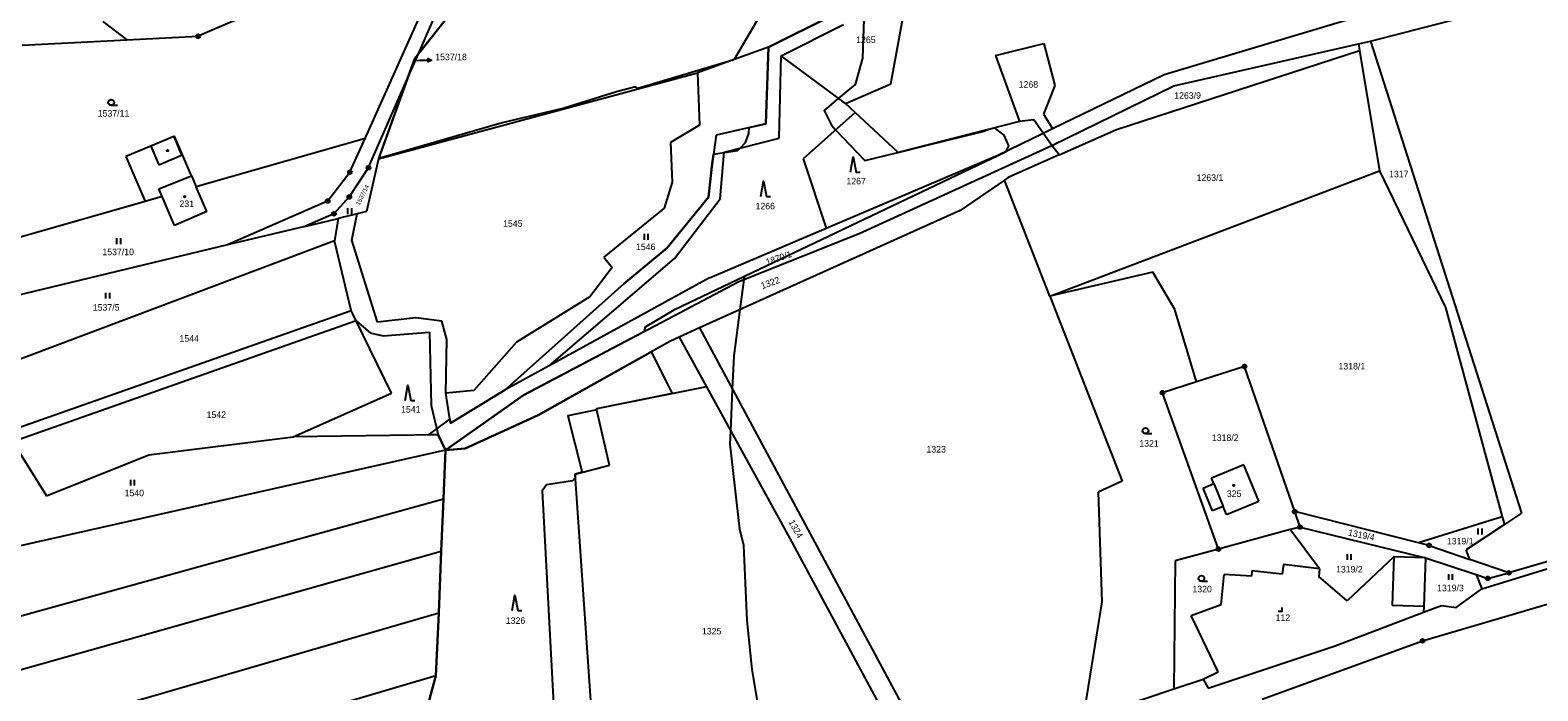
# Model space of a CAD drawing. Extents: x -445050 to -440454, y -1134563 to -1129741.
# Drawn here: x -442298.6 to -441906.2, y -1132475.8 to -1132304 of the extents above; entities that cross this region are included whole.
import ezdxf

# ---------------------------------------------------------------- set-up
doc = ezdxf.new("R2010")
doc.units = 0
for name, color, linetype in [('Vrstva 1', 7, 'Continuous'), ('Vrstva 16', 7, 'Continuous'), ('Vrstva 18', 7, 'Continuous'), ('Vrstva 19', 7, 'Continuous'), ('Vrstva 24', 7, 'Continuous'), ('Vrstva 25', 7, 'Continuous'), ('Vrstva 3', 7, 'Continuous'), ('Vrstva 37', 7, 'Continuous'), ('Vrstva 4', 7, 'Continuous'), ('Vrstva 52', 7, 'Continuous'), ('Vrstva 6', 7, 'Continuous')]:
    doc.layers.add(name, color=color, linetype=linetype)

msp = doc.modelspace()

# ---------------------------------------------------------------- linework, layer by layer
at = {"layer": 'Vrstva 1'}
for points in [[(-442209.85, -1132286.2), (-442254.86, -1132305.55)], [(-442211.4, -1132332.11), (-442195.63, -1132297.1)], [(-442106.83, -1132297.15), (-442115.37, -1132311.62)], [(-442197.5, -1132310.13), (-442192.52, -1132298.8)], [(-442188.9, -1132299.28), (-442197.5, -1132310.13)], [(-442089.68, -1132300.03), (-442106.41, -1132308.36)], [(-442074.56, -1132317.95), (-442071.47, -1132300.93)], [(-442279.69, -1132301.74), (-442273.41, -1132306.48)], [(-442273.41, -1132306.48), (-442254.86, -1132305.55)], [(-442103.13, -1132310.63), (-442086.89, -1132302.49)], [(-442300.66, -1132307.88), (-442273.41, -1132306.48)], [(-442106.41, -1132308.36), (-442115.37, -1132311.62)], [(-442106.41, -1132308.36), (-442107.06, -1132328.34)], [(-442200.33, -1132316.57), (-442197.5, -1132310.13)], [(-442198.44, -1132311.31), (-442200.33, -1132316.57)], [(-442197.5, -1132310.13), (-442198.44, -1132311.31)], [(-442115.37, -1132311.62), (-442124.84, -1132315.06)], [(-442103.61, -1132332.02), (-442103.13, -1132310.63)], [(-442210.52, -1132339.72), (-442200.33, -1132316.57)], [(-442207.88, -1132337.45), (-442124.84, -1132315.06)], [(-442200.33, -1132316.57), (-442207.88, -1132337.45)], [(-442124.84, -1132315.06), (-442124.4, -1132328.68)], [(-442086.35, -1132323.01), (-442074.56, -1132317.95)], [(-442083.84, -1132325.36), (-442086.35, -1132323.01)], [(-442124.4, -1132328.68), (-442131.87, -1132333.15)], [(-442107.06, -1132328.34), (-442120, -1132331.27)], [(-442072.69, -1132335.79), (-442083.84, -1132325.36)], [(-442041.07, -1132327.7), (-442072.69, -1132335.79)], [(-442037.38, -1132327.3), (-442041.07, -1132327.7)], [(-442034.9, -1132330.73), (-442037.38, -1132327.3)], [(-442261.21, -1132331.61), (-442267.15, -1132334.11)], [(-442261.02, -1132331.53), (-442261.21, -1132331.61)], [(-442256.57, -1132341.81), (-442261.02, -1132331.53)], [(-442211.4, -1132332.11), (-442255.33, -1132344.67)], [(-442215.37, -1132340.91), (-442211.4, -1132332.11)], [(-442120, -1132331.27), (-442121.19, -1132339.4)], [(-442117.97, -1132335.68), (-442103.61, -1132332.02)], [(-442046.68, -1132336.43), (-442034.9, -1132330.73)], [(-442032.7, -1132333.97), (-442034.9, -1132330.73)], [(-442267.15, -1132334.11), (-442273.69, -1132336.86)], [(-442273.69, -1132336.86), (-442268.67, -1132348.49)], [(-442131.87, -1132333.15), (-442131.49, -1132343.49)], [(-442118.94, -1132347.87), (-442117.97, -1132335.68)], [(-442091.37, -1132355.43), (-442046.68, -1132336.43)], [(-442082.83, -1132356.85), (-442032.7, -1132333.97)], [(-442030.78, -1132336.42), (-442044.03, -1132342.3)], [(-442030.78, -1132336.42), (-442032.7, -1132333.97)], [(-442210.52, -1132339.72), (-442215.5, -1132347.34)], [(-442207.88, -1132337.45), (-442211.04, -1132351.15)], [(-442121.19, -1132339.4), (-442122.05, -1132347.42)], [(-442033.17, -1132373.1), (-441947.4, -1132340.58)], [(-441947.4, -1132340.58), (-441930.18, -1132376.08)], [(-442256.57, -1132341.81), (-442255.33, -1132344.67)], [(-442252.54, -1132351.12), (-442255.33, -1132344.67)], [(-442221.14, -1132348.41), (-442215.37, -1132340.91)], [(-442131.49, -1132343.49), (-442133.53, -1132350.26)], [(-442044.97, -1132342.94), (-442056.55, -1132350.86)], [(-442044.03, -1132342.3), (-442044.97, -1132342.94)], [(-442268.67, -1132348.49), (-442313.27, -1132361.25)], [(-442264.24, -1132347.22), (-442268.67, -1132348.49)], [(-442260.97, -1132354.77), (-442264.24, -1132347.22)], [(-442221.14, -1132348.41), (-442247.22, -1132359.83)], [(-442215.5, -1132347.34), (-442219.5, -1132351.74)], [(-442122.05, -1132347.42), (-442132.77, -1132360.59)], [(-442130.86, -1132363.32), (-442118.94, -1132347.87)], [(-442252.54, -1132351.12), (-442260.97, -1132354.77)], [(-442219.5, -1132351.74), (-442227.04, -1132354.99)], [(-442213.44, -1132351.73), (-442218.39, -1132352.92)], [(-442214.84, -1132358.54), (-442213.44, -1132351.73)], [(-442211.04, -1132351.15), (-442213.44, -1132351.73)], [(-442133.53, -1132350.26), (-442149.23, -1132362.96)], [(-442056.55, -1132350.86), (-442124.35, -1132381.4)], [(-442227.04, -1132354.99), (-442247.22, -1132359.83)], [(-442227.04, -1132354.99), (-442218.39, -1132352.92)], [(-442218.39, -1132352.92), (-442219.36, -1132358.71)], [(-442121.75, -1132368.35), (-442091.37, -1132355.43)], [(-442219.36, -1132358.71), (-442312.27, -1132393.66)], [(-442247.22, -1132359.83), (-442307.41, -1132374.28)], [(-442215.04, -1132376.88), (-442219.36, -1132358.71)], [(-442208.2, -1132379.89), (-442214.84, -1132358.54)], [(-442114.09, -1132369.34), (-442082.83, -1132356.85)], [(-442163.47, -1132391.24), (-442130.86, -1132363.32)], [(-442149.23, -1132362.96), (-442147.06, -1132365.65)], [(-442132.77, -1132360.59), (-442144.09, -1132369.96)], [(-442121.75, -1132368.35), (-442163.47, -1132391.24)], [(-442147.06, -1132365.65), (-442152.93, -1132373.31)], [(-442006.39, -1132366.94), (-442033.17, -1132373.1)], [(-442000.68, -1132376.6), (-442006.39, -1132366.94)], [(-442144.09, -1132369.96), (-442174.91, -1132397.52)], [(-442170.2, -1132398.89), (-442114.09, -1132369.34)], [(-442152.93, -1132373.31), (-442171.95, -1132385.06)], [(-442033.17, -1132373.1), (-442014.32, -1132421.28)], [(-441930.18, -1132376.08), (-441915.44, -1132430.5)], [(-442304.72, -1132408.4), (-442215.04, -1132376.88)], [(-442213.73, -1132379.55), (-442303.09, -1132411.01)], [(-442213.73, -1132379.55), (-442215.04, -1132376.88)], [(-442204.54, -1132398.34), (-442213.73, -1132379.55)], [(-442213.73, -1132379.55), (-442210.06, -1132382.66)], [(-442198.22, -1132378.78), (-442208.2, -1132379.89)], [(-442191.41, -1132379.67), (-442198.22, -1132378.78)], [(-442190.14, -1132384.44), (-442191.41, -1132379.67)], [(-441995.01, -1132395.42), (-442000.68, -1132376.6)], [(-442210.06, -1132382.66), (-442206.65, -1132383.46)], [(-442206.65, -1132383.46), (-442194.59, -1132382.53)], [(-442194.59, -1132382.53), (-442194.21, -1132401.61)], [(-442129.69, -1132383.8), (-442132.1, -1132384.89)], [(-442124.35, -1132381.4), (-442129.69, -1132383.8)], [(-442129.69, -1132383.8), (-442122.58, -1132396.71)], [(-442190.37, -1132398.34), (-442190.14, -1132384.44)], [(-442171.95, -1132385.06), (-442183.1, -1132397.69)], [(-442132.1, -1132384.89), (-442166.39, -1132404.06)], [(-442163.47, -1132391.24), (-442174.91, -1132397.52)], [(-441982.53, -1132391.41), (-441995.01, -1132395.42)], [(-441969.45, -1132429.18), (-441982.53, -1132391.41)], [(-441995.01, -1132395.42), (-442003.86, -1132398.26)], [(-442230.07, -1132409.72), (-442204.54, -1132398.34)], [(-442190.46, -1132413.21), (-442170.2, -1132398.89)], [(-442183.1, -1132397.69), (-442190.37, -1132398.34)], [(-442189.16, -1132406.16), (-442190.37, -1132398.34)], [(-442174.91, -1132397.52), (-442189.16, -1132406.16)], [(-442122.58, -1132396.71), (-442151.13, -1132402.4)], [(-441989.28, -1132438.91), (-442003.86, -1132398.26)], [(-442194.21, -1132401.61), (-442192.39, -1132409.19)], [(-442147.77, -1132417.05), (-442151.13, -1132402.4)], [(-442166.39, -1132404.06), (-442185.39, -1132412.76)], [(-442303.09, -1132411.01), (-442294.35, -1132425.04)], [(-442267.66, -1132414.38), (-442230.07, -1132409.72)], [(-442192.39, -1132409.19), (-442230.07, -1132409.72)], [(-442192.39, -1132409.19), (-442190.46, -1132413.21)], [(-442294.35, -1132425.04), (-442267.66, -1132414.38)], [(-442190.46, -1132413.21), (-442190.99, -1132425.84)], [(-442185.39, -1132412.76), (-442190.46, -1132413.21)], [(-442156.75, -1132419.42), (-442147.77, -1132417.05)], [(-441982.68, -1132417.02), (-441991.1, -1132420.46)], [(-441978.82, -1132426.46), (-441982.68, -1132417.02)], [(-442151.64, -1132493.29), (-442156.75, -1132419.42)], [(-442014.32, -1132421.28), (-442020.56, -1132424.08)], [(-441993.29, -1132423.03), (-441990.51, -1132421.89)], [(-441990.87, -1132428.95), (-441993.29, -1132423.03)], [(-441990.51, -1132421.89), (-441991.1, -1132420.46)], [(-441920.77, -1132449.23), (-441830.8, -1132421.6)], [(-442190.99, -1132425.84), (-442191.56, -1132439.42)], [(-442020.56, -1132424.08), (-442019.66, -1132452.66)], [(-441987.24, -1132429.9), (-441978.82, -1132426.46)], [(-441988.09, -1132427.82), (-441990.87, -1132428.95)], [(-441987.24, -1132429.9), (-441988.09, -1132427.82)], [(-441937.24, -1132437.26), (-441969.45, -1132429.18)], [(-441968.07, -1132433.18), (-441969.45, -1132429.18)], [(-441915.44, -1132430.5), (-441937.24, -1132437.26)], [(-441915.44, -1132430.5), (-441914.89, -1132432.53)], [(-441970.6, -1132433.86), (-441989.28, -1132438.91)], [(-441968.07, -1132433.18), (-441970.6, -1132433.86)], [(-441962.97, -1132444.01), (-441970.6, -1132433.86)], [(-441968.07, -1132433.18), (-441935.44, -1132441.16)], [(-441914.89, -1132432.53), (-441924.84, -1132439.13)], [(-441989.28, -1132438.91), (-442000.55, -1132441.96)], [(-441934.46, -1132437.96), (-441937.24, -1132437.26)], [(-441934.46, -1132437.96), (-441923.83, -1132441.62)], [(-442191.56, -1132439.42), (-442192.24, -1132455.49)], [(-442000.55, -1132441.96), (-442000.87, -1132475.26)], [(-441943.64, -1132440.89), (-441955.83, -1132452.34)], [(-441935.44, -1132441.16), (-441943.64, -1132440.89)], [(-441936.16, -1132462.77), (-441861.86, -1132440.89)], [(-441935.44, -1132441.16), (-441935.86, -1132453.86)], [(-441935.44, -1132441.16), (-441922.26, -1132445.52)], [(-441923.83, -1132441.62), (-441924.84, -1132439.13)], [(-441913.73, -1132445.1), (-441923.83, -1132441.62)], [(-441988.56, -1132453.31), (-441987.77, -1132445.55)], [(-441980.73, -1132445.92), (-441987.77, -1132445.55)], [(-441980.57, -1132444.53), (-441980.73, -1132445.92)], [(-441972.67, -1132445.44), (-441980.57, -1132444.53)], [(-441972.38, -1132442.92), (-441972.67, -1132445.44)], [(-441962.97, -1132444.01), (-441972.38, -1132442.92)], [(-441962.97, -1132444.01), (-441963.21, -1132446.06)], [(-441955.83, -1132452.34), (-441963.21, -1132446.06)], [(-441922.26, -1132445.52), (-441920.77, -1132449.23)], [(-441922.26, -1132445.52), (-441919.2, -1132446.53)], [(-441919.2, -1132446.53), (-441913.73, -1132445.1)], [(-441927.44, -1132454.11), (-441920.77, -1132449.23)], [(-442019.66, -1132452.66), (-442024.57, -1132483.2)], [(-441996.41, -1132456.14), (-441988.56, -1132453.31)], [(-441935.91, -1132455.34), (-441931.28, -1132453.58)], [(-441935.86, -1132453.86), (-441935.91, -1132455.34)], [(-441931.28, -1132453.58), (-441927.44, -1132454.11)], [(-442192.24, -1132455.49), (-442192.94, -1132471.9)], [(-441989.34, -1132470.84), (-441996.41, -1132456.14)], [(-441958.93, -1132464.07), (-441935.91, -1132455.34)], [(-441991.94, -1132475.09), (-441958.93, -1132464.07)], [(-441977.91, -1132477.9), (-441936.16, -1132462.77)], [(-442192.94, -1132471.9), (-442382.93, -1132527.85)], [(-442192.94, -1132471.9), (-442201.84, -1132504.34)], [(-442000.87, -1132475.26), (-441993.24, -1132472.71)], [(-441993.24, -1132472.71), (-441989.34, -1132470.84)], [(-441993.24, -1132472.71), (-441991.94, -1132475.09)], [(-442024.57, -1132483.2), (-442000.87, -1132475.26)]]:
    msp.add_lwpolyline(points, dxfattribs=at)
at = {"layer": 'Vrstva 16'}
msp.add_line((-442197.13, -1132311.81), (-442194.13, -1132311.78), dxfattribs=at)
for points in [[(-442198.49, -1132311.83), (-442197.13, -1132311.81)], [(-442195.14, -1132311.29), (-442194.13, -1132311.78), (-442195.12, -1132312.29)]]:
    msp.add_lwpolyline(points, dxfattribs=at)
at = {"layer": 'Vrstva 24'}
for centre, radius in [((-442254.86, -1132305.55), 0.5), ((-442254.86, -1132305.55), 0.1), ((-442215.37, -1132340.91), 0.5), ((-442215.37, -1132340.91), 0.1), ((-442210.52, -1132339.72), 0.5), ((-442210.52, -1132339.72), 0.1), ((-442221.14, -1132348.41), 0.5), ((-442221.14, -1132348.41), 0.1), ((-442215.5, -1132347.34), 0.5), ((-442215.5, -1132347.34), 0.1), ((-442219.5, -1132351.74), 0.5), ((-442219.5, -1132351.74), 0.1), ((-441982.53, -1132391.41), 0.5), ((-441982.53, -1132391.41), 0.1), ((-442003.86, -1132398.26), 0.5), ((-442003.86, -1132398.26), 0.1), ((-441969.45, -1132429.18), 0.5), ((-441969.45, -1132429.18), 0.1), ((-441968.07, -1132433.18), 0.5), ((-441968.07, -1132433.18), 0.1), ((-441989.28, -1132438.91), 0.5), ((-441989.28, -1132438.91), 0.1), ((-441934.46, -1132437.96), 0.5), ((-441934.46, -1132437.96), 0.1), ((-441919.2, -1132446.53), 0.5), ((-441919.2, -1132446.53), 0.1), ((-441913.73, -1132445.1), 0.5), ((-441913.73, -1132445.1), 0.1), ((-441936.16, -1132462.77), 0.5), ((-441936.16, -1132462.77), 0.1)]:
    msp.add_circle(centre, radius, dxfattribs=at)
at = {"layer": 'Vrstva 25'}
for p, q in [((-442277.47, -1132323.49), (-442275.87, -1132323.49)), ((-442215.88, -1132351.79), (-442215.88, -1132350.29)), ((-442214.88, -1132351.79), (-442214.88, -1132350.29)), ((-442275.98, -1132359.59), (-442275.98, -1132358.09)), ((-442274.98, -1132359.59), (-442274.98, -1132358.09)), ((-442138.7, -1132358.45), (-442138.7, -1132356.95)), ((-442137.7, -1132358.45), (-442137.7, -1132356.95)), ((-442278.87, -1132373.75), (-442278.87, -1132372.25)), ((-442277.87, -1132373.75), (-442277.87, -1132372.25)), ((-442008.27, -1132408.88), (-442006.67, -1132408.88)), ((-442272.38, -1132422.38), (-442272.38, -1132420.88)), ((-442271.38, -1132422.38), (-442271.38, -1132420.88)), ((-441921.69, -1132435.09), (-441921.69, -1132433.59)), ((-441920.69, -1132435.09), (-441920.69, -1132433.59)), ((-441955.74, -1132441.7), (-441955.74, -1132440.2)), ((-441954.74, -1132441.7), (-441954.74, -1132440.2)), ((-441929.35, -1132446.92), (-441929.35, -1132445.42)), ((-441928.35, -1132446.92), (-441928.35, -1132445.42)), ((-441993.74, -1132447.28), (-441992.14, -1132447.28))]:
    msp.add_line(p, q, dxfattribs=at)
for points in [[(-442085.07, -1132340.93), (-442084.37, -1132336.93), (-442083.57, -1132340.93), (-442082.57, -1132340.93)], [(-442108.4, -1132347.25), (-442107.7, -1132343.25), (-442106.9, -1132347.25), (-442105.9, -1132347.25)], [(-442200.96, -1132400.25), (-442200.26, -1132396.25), (-442199.46, -1132400.25), (-442198.46, -1132400.25)], [(-442173.1, -1132454.9), (-442172.4, -1132450.9), (-442171.6, -1132454.9), (-442170.6, -1132454.9)], [(-441973.75, -1132455.07), (-441972.75, -1132455.07), (-441972.75, -1132454.07)]]:
    msp.add_lwpolyline(points, dxfattribs=at)
for centre, radius in [((-442277.47, -1132322.74), 0.75), ((-442262.8, -1132335.28), 0.175), ((-442258.33, -1132347.27), 0.175), ((-442008.27, -1132408.13), 0.75), ((-441985.3, -1132422.35), 0.175), ((-441993.74, -1132446.53), 0.75)]:
    msp.add_circle(centre, radius, dxfattribs=at)
at = {"layer": 'Vrstva 3'}
for points in [[(-442265.1, -1132345.23), (-442256.57, -1132341.81)], [(-442256.57, -1132341.81), (-442255.33, -1132344.67)], [(-442252.54, -1132351.12), (-442255.33, -1132344.67)], [(-442264.24, -1132347.22), (-442265.1, -1132345.23)], [(-442260.97, -1132354.77), (-442264.24, -1132347.22)], [(-442252.54, -1132351.12), (-442260.97, -1132354.77)], [(-441982.68, -1132417.02), (-441991.1, -1132420.46)], [(-441978.82, -1132426.46), (-441982.68, -1132417.02)], [(-441990.51, -1132421.89), (-441991.1, -1132420.46)], [(-441990.51, -1132421.89), (-441988.09, -1132427.82)], [(-441987.24, -1132429.9), (-441978.82, -1132426.46)], [(-441987.24, -1132429.9), (-441988.09, -1132427.82)]]:
    msp.add_lwpolyline(points, dxfattribs=at)
at = {"layer": 'Vrstva 37'}
for centre in [(-442258.33, -1132347.27), (-441985.3, -1132422.35)]:
    msp.add_circle(centre, 0.175, dxfattribs=at)
at = {"layer": 'Vrstva 4'}
for points in [[(-442261.21, -1132331.61), (-442259.16, -1132336.44)], [(-442267.15, -1132334.11), (-442265.11, -1132338.95)], [(-442265.11, -1132338.95), (-442259.16, -1132336.44)], [(-442265.1, -1132345.23), (-442256.57, -1132341.81)], [(-442264.24, -1132347.22), (-442265.1, -1132345.23)], [(-441990.51, -1132421.89), (-441988.09, -1132427.82)], [(-441943.64, -1132440.89), (-441944.06, -1132453.59)], [(-441935.86, -1132453.86), (-441944.06, -1132453.59)]]:
    msp.add_lwpolyline(points, dxfattribs=at)
at = {"layer": 'Vrstva 52'}
for points in [[(-442081.7, -1132273.49), (-442081.27, -1132273.4), (-442083.02, -1132278.98), (-442083.45, -1132283.87), (-442083.45, -1132289.18), (-442081.53, -1132298.53), (-442081.96, -1132311.29), (-442083.87, -1132318.09), (-442088.15, -1132321.69), (-442091.95, -1132324.89), (-442090.04, -1132328.71), (-442088.93, -1132329.88), (-442081.36, -1132337.86), (-442072.75, -1132335.74), (-442072.69, -1132335.79), (-442065.44, -1132333.93), (-442050.29, -1132330.2), (-442049.58, -1132329.88), (-442047.64, -1132329.38), (-442045.19, -1132331.26), (-442043.91, -1132334.03), (-442044.62, -1132335.43), (-442044.76, -1132335.73), (-442112.61, -1132368.06)], [(-442106.83, -1132297.15), (-442115.37, -1132311.62), (-442115.66, -1132311.73)], [(-442145.93, -1132320), (-442159.54, -1132324.25), (-442175.69, -1132328.08), (-442207.83, -1132337.32), (-442200.33, -1132316.57), (-442198.44, -1132311.31), (-442197.5, -1132310.13), (-442188.9, -1132299.28)], [(-442190.46, -1132413.21), (-442192.39, -1132409.19), (-442194.9, -1132409.23), (-442192.76, -1132407.65), (-442189.32, -1132405.12), (-442189.16, -1132406.16), (-442174.91, -1132397.52), (-442144.09, -1132369.96), (-442132.77, -1132360.59), (-442122.05, -1132347.42), (-442121.19, -1132339.4), (-442120.72, -1132336.22), (-442117.98, -1132335.81), (-442114.48, -1132335.3), (-442113.79, -1132334.61), (-442112.35, -1132333.18), (-442111.5, -1132330.84), (-442111.4, -1132329.32), (-442107.06, -1132328.34), (-442106.41, -1132308.36), (-442089.68, -1132300.03)], [(-442115.66, -1132311.73), (-442140.41, -1132319.15), (-442141.04, -1132318.72), (-442145.93, -1132320)], [(-442112.61, -1132368.06), (-442131.06, -1132376.75), (-442138.49, -1132381.21), (-442138.89, -1132382.4), (-442170.2, -1132398.89), (-442190.46, -1132413.21)], [(-442082.88, -1132600.42), (-442083.87, -1132595.23), (-442086.21, -1132588.43), (-442091.89, -1132575.21), (-442095.35, -1132567.18), (-442097.21, -1132548.54), (-442097.47, -1132545.93), (-442101.35, -1132519.02), (-442101.51, -1132517.87), (-442103.84, -1132509.22), (-442104.49, -1132506.82), (-442110.65, -1132470.26), (-442111.93, -1132457.51), (-442112.78, -1132437.96), (-442113.84, -1132433.71), (-442116.39, -1132411.6), (-442116.23, -1132408.23), (-442115.73, -1132397.43), (-442115.33, -1132388.65), (-442113.74, -1132376.62), (-442112.7, -1132368.79), (-442112.61, -1132368.06)], [(-442190.46, -1132413.21), (-442185.39, -1132412.76), (-442166.39, -1132404.06), (-442136.9, -1132387.58), (-442132.76, -1132395.88), (-442131.45, -1132398.48), (-442151.13, -1132402.4), (-442151.06, -1132402.72), (-442158.66, -1132404.3), (-442155, -1132418.65), (-442155.39, -1132419.06), (-442156.75, -1132419.42), (-442156.68, -1132420.41), (-442157.41, -1132421.17), (-442164.21, -1132422.23), (-442165.27, -1132423.72), (-442161.52, -1132495.46), (-442201.84, -1132504.34), (-442192.94, -1132471.9), (-442192.24, -1132455.49), (-442191.56, -1132439.42), (-442190.99, -1132425.84), (-442190.46, -1132413.21)]]:
    msp.add_lwpolyline(points, dxfattribs=at)
at = {"layer": 'Vrstva 6'}
for points in [[(-441949.76, -1132306.86), (-441870.88, -1132286.43)], [(-442003.43, -1132315.48), (-441942.56, -1132297.27)], [(-442047.35, -1132310.58), (-442034.78, -1132307.41)], [(-442034.78, -1132307.41), (-442031.88, -1132318.35)], [(-442015.83, -1132329.8), (-441952.57, -1132309.25)], [(-442000.94, -1132318.47), (-441952.85, -1132307.56)], [(-441952.85, -1132307.56), (-441949.76, -1132306.86)], [(-441952.85, -1132307.56), (-441952.57, -1132309.25)], [(-441952.57, -1132309.25), (-441947.4, -1132340.58)], [(-441949.76, -1132306.86), (-441910.39, -1132429.55)], [(-442086.35, -1132323.01), (-442103.13, -1132310.63)], [(-442047.35, -1132310.58), (-442041.07, -1132327.7)], [(-442032.49, -1132329.56), (-442003.43, -1132315.48)], [(-442031.88, -1132318.35), (-442034.87, -1132325.78)], [(-442032.7, -1132333.97), (-442000.94, -1132318.47)], [(-442083.84, -1132325.36), (-442097.41, -1132337.4)], [(-442034.87, -1132325.78), (-442032.49, -1132329.56)], [(-442034.9, -1132330.73), (-442032.49, -1132329.56)], [(-442030.78, -1132336.42), (-442015.83, -1132329.8)], [(-442097.41, -1132337.4), (-442091.37, -1132355.43)], [(-442033.17, -1132373.1), (-442044.97, -1132342.94)], [(-442124.35, -1132381.4), (-442062.44, -1132496.61)], [(-442122.58, -1132396.71), (-442100.87, -1132436.13)], [(-442190.46, -1132413.21), (-442332.02, -1132445.03)], [(-441832.89, -1132421.58), (-441913.73, -1132445.1)], [(-442427.92, -1132491.34), (-442190.99, -1132425.84)], [(-441910.39, -1132429.55), (-441914.89, -1132432.53)], [(-442100.87, -1132436.13), (-442067.32, -1132498.34)], [(-442414.86, -1132502.26), (-442191.56, -1132439.42)], [(-442399.55, -1132515.67), (-442192.24, -1132455.49)]]:
    msp.add_lwpolyline(points, dxfattribs=at)

# ---------------------------------------------------------------- texts
at = {"layer": 'Vrstva 16'}
msp.add_text('1537/18', height=1.7, dxfattribs=at).set_placement((-442193.13, -1132311.78))
at = {"layer": 'Vrstva 18'}
for s, p in [('1265', (-442083.58, -1132307.3)), ('1268', (-442041.29, -1132318.93)), ('1263/9', (-442000.8, -1132321.81)), ('1537/11', (-442280.98, -1132326.46)), ('1317', (-441944.9, -1132342.21)), ('1267', (-442086.11, -1132344.07)), ('1263/1', (-441994.98, -1132343.17)), ('1266', (-442109.77, -1132350.57)), ('1545', (-442175.48, -1132355.09)), ('1546', (-442140.89, -1132361.16)), ('1537/10', (-442279.77, -1132362.48)), ('1537/5', (-442282.26, -1132376.92)), ('1544', (-442259.7, -1132384.98)), ('1318/1', (-441958.05, -1132392.2)), ('1542', (-442252.64, -1132404.81)), ('1541', (-442202.03, -1132403.43)), ('1321', (-442009.89, -1132412.29)), ('1318/2', (-441991.01, -1132410.81)), ('1323', (-442065.29, -1132413.8)), ('1540', (-442273.99, -1132425.17)), ('1319/1', (-441929.85, -1132437.7)), ('1319/2', (-441958.7, -1132445)), ('1320', (-441996.07, -1132450.17)), ('1319/3', (-441932.4, -1132449.88)), ('1326', (-442174.77, -1132458.36)), ('1325', (-442123.72, -1132461.11))]:
    msp.add_text(s, height=1.7, dxfattribs=at).set_placement(p)
for s, height, rotation, p in [('1537/18', 0.1, 70.0818, (-442198.57, -1132312.05)), ('1537/14', 1.14, 63.2945, (-442212.85, -1132349.62)), ('1870/1', 1.7, 19.1358, (-442106.75, -1132365.17)), ('1322', 1.7, 20.1231, (-442108.02, -1132371.34)), ('1324', 1.7, 299.5371, (-442101.27, -1132431.87)), ('1319/4', 1.7, 348.5628, (-441955.66, -1132435.37))]:
    msp.add_text(s, height=height, rotation=rotation, dxfattribs=at).set_placement(p)
at = {"layer": 'Vrstva 19'}
for s, p in [('231', (-442259.7, -1132349.97)), ('325', (-441987.11, -1132425.35)), ('112', (-441974.43, -1132457.61))]:
    msp.add_text(s, height=1.7, dxfattribs=at).set_placement(p)

doc.saveas('drawing.dxf')
